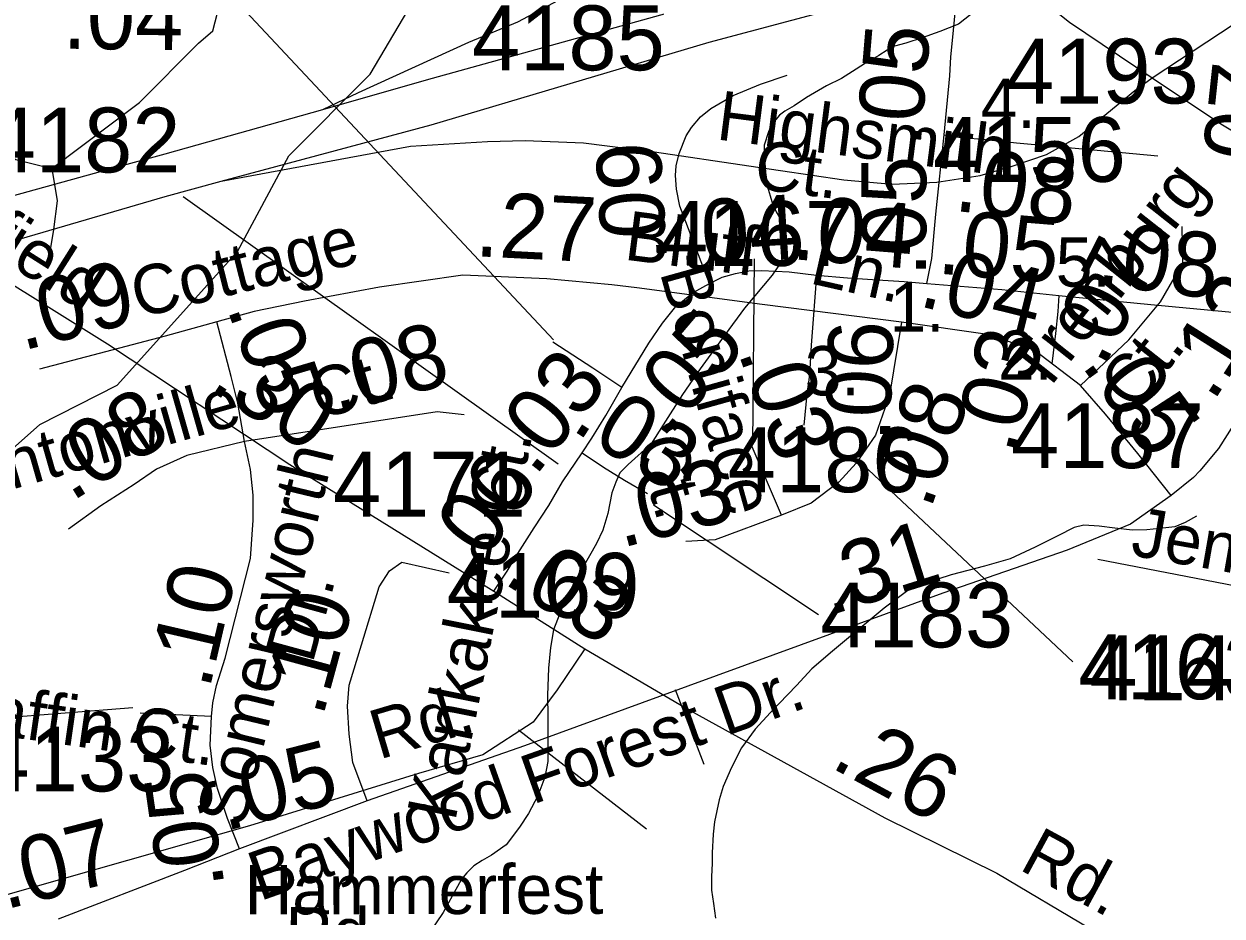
# Model space of a CAD drawing. Extents: x 2169602 to 2449496, y 721995 to 810662.
# Drawn here: x 2399994 to 2402304, y 797480 to 799200 of the extents above; entities that cross this region are included whole.
import ezdxf

# ---------------------------------------------------------------- set-up
doc = ezdxf.new("R2010")
doc.units = 0
doc.layers.add('Default', color=7, linetype='Continuous')

msp = doc.modelspace()

# ---------------------------------------------------------------- linework, layer by layer
at = {"layer": 'Default'}
for p, q in [((2401015, 798590.9), (2400402.5, 799244.8)), ((2401024.2, 798351.5), (2400301.2, 798867.2)), ((2401399.5, 798388.7), (2401403.1, 798747)), ((2401454.8, 798252.7), (2401394.4, 798393.7)), ((2401601.7, 798360.3), (2402016.7, 797970.2)), ((2401208.4, 798273.2), (2401526.1, 798061.4)), ((2401250.1, 797916.9), (2401305, 797773)), ((2400204.2, 797881.5), (2399480.7, 797824.8)), ((2400355.7, 797864.7), (2400218.6, 797871.2)), ((2400947.9, 797839.2), (2401194.8, 797648.1)), ((2400656.1, 797702), (2400409.8, 797609.5))]:
    msp.add_line(p, q, dxfattribs=at)
for points in [[(2402169.9, 799096.4), (2402538.4, 799339.7), (2402692.9, 799436.2), (2402839.7, 799509.5), (2402978.7, 799571.3), (2403152, 799650.1), (2403377.2, 799750.9)], [(2400570.6, 799035.6), (2400639.5, 799067.9), (2400851.8, 799165.2), (2400946.5, 799204.4), (2401034.4, 799251.7), (2401151, 799318.1), (2401302.9, 799415), (2401381.9, 799468.3), (2401537, 799572.3), (2401601.4, 799611.3), (2401611, 799616.6), (2401636.4, 799630.9)], [(2398266.3, 797307.9), (2398373, 797408.5), (2398605.1, 797544.9), (2398705, 797519.8), (2398839.1, 797444.9), (2398972.2, 797422.5), (2399147.1, 797520.7), (2399338, 797556.1), (2399504.1, 797674.1), (2399686.2, 797942.7), (2399826, 798251.5), (2400025.1, 798427.8), (2400174, 798503.5), (2400406.1, 798761.2), (2400505.2, 798946.2), (2400662, 799103.7), (2400836.1, 799398.6), (2400883.4, 799504.9)], [(2400570.6, 799035.6), (2400770.6, 799092.2), (2401528.2, 799303.2), (2401814.1, 799385.9)], [(2400374.3, 798896.9), (2400779.1, 799005.6), (2401315.1, 799164.9), (2401704, 799269.2), (2401876.4, 799319.2)], [(2401876.4, 799319.2), (2401906, 799287.4), (2402010.1, 799203.6), (2402169.9, 799096.4)], [(2401768.8, 798986.2), (2401779.7, 799100.2), (2401781.5, 799136.8), (2401785.3, 799174.8), (2401792.8, 799255.7)], [(2400047.8, 798921.4), (2400216.9, 799049.1), (2400330.8, 799163.1), (2400358.4, 799187.2), (2400372.2, 799239)], [(2401829.9, 799226.1), (2401796.3, 799199.9), (2401760.4, 799185.9), (2401726.4, 799173.6), (2401694.6, 799163.4), (2401672.8, 799157.4), (2401658.7, 799149.4), (2401642.5, 799139.2), (2401616.9, 799124.9), (2401599, 799112.9), (2401570.9, 799094.9), (2401541.4, 799080.7), (2401503.3, 799058.5), (2401479.3, 799042.2), (2401461.4, 799031.9), (2401451.2, 799024.1), (2401437.4, 799008), (2401429.9, 798992.1), (2401421.7, 798966.2), (2401421.9, 798941.8), (2401423.9, 798913.9), (2401428.2, 798886), (2401436.4, 798858.1), (2401444.4, 798838.2), (2401450.6, 798828.3), (2401454.7, 798810.3), (2401460.6, 798784.2), (2401462.9, 798770.1), (2401454.9, 798742.1), (2401437.2, 798716), (2401383.7, 798651.9), (2401346, 798601.6), (2401298, 798535.4), (2401264.2, 798485.4), (2401226.9, 798426.9), (2401203.5, 798390.7), (2401159.4, 798350.8), (2401143.4, 798334.5), (2401135.4, 798316.6), (2401127.8, 798296.3), (2401119.8, 798256.5), (2401110.2, 798224.3), (2401098.3, 798198.1), (2401068.4, 798146.3), (2401056.5, 798126.2), (2401048.7, 798109.9), (2401030.8, 798072), (2401015.2, 798031.8), (2401009.5, 797997.8), (2401005.4, 797957.8), (2401004, 797905.7), (2401004.4, 797863.9), (2401004.4, 797816), (2401004.4, 797777.9), (2400998.6, 797747.9), (2400984.9, 797711.9), (2400967.3, 797677.6), (2400949.4, 797651.5), (2400923.8, 797617.3), (2400895.7, 797597.2), (2400877.5, 797587.3), (2400861.9, 797577.1), (2400847.9, 797563), (2400837.9, 797551.2), (2400830.1, 797537), (2400802.6, 797486.7), (2400776.6, 797448.9)], [(2400374.3, 798896.9), (2400739.4, 798964.9), (2400887.7, 798973.9), (2400960.4, 798975.8), (2401072.8, 798971.3), (2401209.9, 798953.8), (2401391.9, 798926.9), (2401574.8, 798899.5), (2401668, 798891.4), (2401754.3, 798894.9), (2401838.2, 798907.7), (2401899.4, 798925.7), (2401965.6, 798948.4), (2402028.4, 798983.1), (2402136, 799071.9), (2402169.9, 799096.4)], [(2401316.3, 798699.6), (2401278.5, 798796.7), (2401258.9, 798849), (2401252.4, 798881.7), (2401250.2, 798908.3), (2401251.9, 798926.5), (2401257.7, 798950.6), (2401270.8, 798984.3), (2401281.4, 799000.4), (2401298.8, 799021.1), (2401318.4, 799037.4), (2401362, 799062.5), (2401414.4, 799084.3), (2401465.6, 799101.7)], [(2402169.9, 799096.4), (2402302, 799007.8), (2402587.2, 798837.2)], [(2396743.6, 798854.3), (2396822.3, 798824.9), (2396911.3, 798794.5), (2397010.6, 798763), (2397089.3, 798737.9), (2397176.5, 798707), (2397338.6, 798665.8), (2397441.3, 798636.6), (2397595.3, 798606.7), (2397710.3, 798583.7), (2397924.2, 798558.4), (2398099.9, 798543.6), (2398237.8, 798542.2), (2398385, 798547.7), (2398569.6, 798550.5), (2398813.2, 798572.1), (2399008.1, 798607.5), (2399208.3, 798651.5), (2399376.3, 798696), (2399746.2, 798806.6), (2400179.1, 798926.3), (2400266.6, 798949.5), (2400570.6, 799035.6)], [(2399689.4, 798847.6), (2399764.9, 798928.3), (2399820.1, 798983.5), (2399854.6, 798997.3), (2399885.6, 798990.4), (2399937.4, 798962.8), (2399978.8, 798938.6), (2400047.8, 798921.4)], [(2401735.3, 798700), (2401744.9, 798748.2), (2401752.4, 798833.5), (2401768.8, 798986.2)], [(2401768.8, 798986.2), (2401789.3, 798982.7), (2401848.1, 798977.2), (2401908, 798971.3), (2402063.4, 798957.1), (2402180.4, 798946.1)], [(2399571.3, 798950), (2399832.9, 798784.5), (2400155.2, 798583.5), (2400506.8, 798351), (2400900.4, 798106.7)], [(2400047.8, 798921.4), (2400058.2, 798859.2), (2400051.3, 798804), (2400040.9, 798741.8)], [(2399973.8, 798781.8), (2400266.6, 798867.4), (2400374.3, 798896.9)], [(2402587.2, 798837.2), (2402497.2, 798701), (2402363.2, 798485.3), (2402297.2, 798381.6), (2402261.6, 798338.4), (2402249.5, 798325.6), (2402206.3, 798290.7)], [(2402031.5, 798503.1), (2402124.7, 798591.1), (2402185.4, 798664.4), (2402228.8, 798738.7), (2402227.7, 798809.9)], [(2401316.3, 798699.6), (2401340.6, 798711.7), (2401366.1, 798719), (2401391.6, 798723.9), (2401417, 798724.8), (2401469.7, 798722.1), (2401522.2, 798715.8)], [(2401686.4, 798625.4), (2401417.9, 798659), (2401175.8, 798691.5), (2401127.5, 798697.2), (2401002.3, 798708.6), (2400840.7, 798716.1), (2400679.6, 798692.6), (2400535.3, 798665.7), (2400438, 798645.5), (2400365.9, 798625.7)], [(2401147.1, 798499.2), (2401199.2, 798584.4), (2401225.3, 798623.1), (2401251.1, 798655.5), (2401284.5, 798682.3), (2401316.3, 798699.6)], [(2401522.2, 798715.8), (2401516, 798631.2), (2401512.4, 798580.9), (2401508.8, 798523.5), (2401504, 798486.4), (2401498, 798426.6)], [(2401522.2, 798715.8), (2401582.2, 798710.8), (2401639.9, 798706.6), (2401691.4, 798703.4), (2401735.3, 798700)], [(2401735.3, 798700), (2401880, 798688.2), (2401989.6, 798676.3)], [(2401989.6, 798676.3), (2401987.5, 798645.6), (2401983, 798603.1), (2401976.3, 798544.8)], [(2401989.6, 798676.3), (2402166.8, 798659), (2402317.6, 798645), (2402382.1, 798636.8)], [(2400365.9, 798625.7), (2400266.8, 798598.5), (2400024.3, 798534.4)], [(2400419.4, 798395.1), (2400406.8, 798468.7), (2400393.9, 798520.4), (2400365.9, 798625.7)], [(2401686.4, 798625.4), (2401662.9, 798484.4), (2401636, 798407.1), (2401599.1, 798353.4), (2401565.6, 798316.5), (2401511.9, 798276.2), (2401454.8, 798252.7)], [(2402031.5, 798503.1), (2401942.1, 798571.2), (2401852.1, 798601.5), (2401686.4, 798625.4)], [(2401147.1, 798499.2), (2401091.1, 798536.3), (2401013.8, 798586.4)], [(2401070.6, 798373.2), (2401089.2, 798401.5), (2401115.9, 798445.1), (2401147.1, 798499.2)], [(2402206.3, 798290.7), (2402141.9, 798372.2), (2402079.7, 798447.6), (2402031.5, 798503.1)], [(2400842.9, 798446.6), (2400791.2, 798452.1), (2400419.4, 798395.1)], [(2400419.4, 798395.1), (2400308, 798367.8), (2400249.9, 798342), (2400206.9, 798311.9), (2400142.4, 798271.1), (2400080, 798226)], [(2400355.7, 797864.7), (2400358.1, 797891.1), (2400365.3, 797924.6), (2400382, 797977.3), (2400430.8, 798169.6), (2400436.4, 798243.4), (2400436.4, 798291.4), (2400430.8, 798341.3), (2400419.4, 798395.1)], [(2400900.4, 798106.7), (2400925.7, 798145.1), (2400946.8, 798179.2), (2400977.9, 798228.3), (2401006.1, 798271.9), (2401032.8, 798317), (2401070.6, 798373.2)], [(2401070.6, 798373.2), (2401111.6, 798345.4), (2401152, 798320.7), (2401196.2, 798294.5)], [(2402206.3, 798290.7), (2402128, 798235.9), (2402005.5, 798185.6), (2401766, 798102.6), (2401219.6, 797903.3), (2400959.1, 797808), (2400656.1, 797702)], [(2401454.8, 798252.7), (2401327.3, 798205.7), (2401270.2, 798202.3)], [(2402255.1, 798251.1), (2402233.1, 798239), (2402213.4, 798230.6), (2402195.8, 798228.4), (2402159.3, 798224.6), (2402131.6, 798224.3), (2402097.4, 798227.9), (2402067.4, 798232), (2402037.7, 798233.7), (2402019.5, 798229.5), (2401987.5, 798213.3), (2401943.8, 798191.1), (2401896, 798168.7), (2401846, 798154.8), (2401782, 798138.1), (2401732.6, 798122), (2401698.4, 798107.7), (2401652.6, 798073.6), (2401553.2, 797990.9), (2401513.4, 797956.8), (2401483.9, 797924.8), (2401433.8, 797872.3), (2401403.9, 797840.3), (2401377.9, 797804.1), (2401358.4, 797766.1), (2401342.6, 797729.9), (2401334.8, 797703.9), (2401325.4, 797661.9), (2401323.1, 797637.9), (2401321.3, 797601.7), (2401321.3, 797581.8), (2401319.6, 797555.7), (2401319.8, 797529.7), (2401323.7, 797504), (2401327.8, 797475.8)], [(2402883.7, 798013.9), (2402646.7, 798050.5), (2402387.2, 798104.9), (2402064.9, 798167.8)], [(2400656.1, 797702), (2400628.1, 797776.3), (2400621.3, 797830.5), (2400618, 797884.7), (2400621.3, 797925.3), (2400645, 798003.2), (2400678.9, 798115), (2400699.2, 798145.5), (2400722.9, 798162.4), (2400814.3, 798142.1)], [(2400900.4, 798106.7), (2401076, 797995)], [(2401076, 797995), (2401022.2, 797916.5), (2400976.2, 797854.1), (2400879.3, 797790.9), (2400754.9, 797754.7), (2400429.4, 797653.6), (2399840.3, 797487.1), (2399624.7, 797426.4), (2399401.8, 797348.9)], [(2401076, 797995), (2401277.5, 797876.7), (2401654.2, 797669.3), (2401870.3, 797562.5), (2402052.3, 797454.7), (2402178.4, 797384.5), (2402253.8, 797323.8)], [(2400409.8, 797609.5), (2400386.8, 797668.3), (2400367.7, 797725.8), (2400358.1, 797766.5), (2400353.3, 797809.6), (2400355.7, 797864.7)], [(2400409.8, 797609.5), (2400303.8, 797567.7), (2400060.4, 797474)]]:
    msp.add_lwpolyline(points, dxfattribs=at)

# ---------------------------------------------------------------- texts
for s, height, rotation, p in [('.04', 125, 359.2975, (2400068.5, 799152.6)), ('.05', 125, 85.2071, (2401722.8, 798961.8)), ('.07', 125, 83.9019, (2402386.2, 798885.7)), ('Highsmith', 95, 352.7274, (2401327.4, 798977.9)), ('Smithfield', 95, 327.6852, (2399639.5, 798941.2)), ('Ct.', 95, 352.7274, (2401399.3, 798883.2)), ('.09', 125, 93.2961, (2401234.3, 798743.7)), ('.08', 125, 353.0532, (2401785.7, 798840.4)), ('.05', 125, 89.9598, (2401733.8, 798713.4)), ('Trenburg', 95, 51.6181, (2401960, 798482.4)), ('.27', 125, 357.0877, (2400862.6, 798752.5)), ('.04', 125, 3.5695, (2401257.2, 798733.1)), ('.04', 125, 355.365, (2401473, 798746.9)), ('Bluff', 95, 352.7274, (2401149.8, 798746.1)), ('.05', 125, 355.365, (2401753.5, 798719.1)), ('Cottage', 95, 14.1568, (2400214.8, 798632.2)), ('.08', 125, 352.7976, (2402060.1, 798698.6)), ('Ln.', 95, 347.3316, (2401506.6, 798700.6)), ('.07', 125, 62.9413, (2402076.3, 798536.1)), ('.09', 125, 14.2725, (2399991.2, 798569.8)), ('.04', 125, 346.1666, (2401716.4, 798657)), ('Boniface', 95, 285.623, (2401219.9, 798721.5)), ('.12', 125, 57.647, (2402287.3, 798469.5)), ('.05', 125, 49.7039, (2401239.6, 798403.7)), ('.05', 125, 289.6111, (2400385.2, 798652.4)), ('.08', 125, 14.2725, (2400595.7, 798450)), ('.06', 125, 88.1266, (2401663.6, 798393.5)), ('.03', 125, 75.5404, (2401903.9, 798367.6)), ('Ct.', 95, 51.6181, (2402136.1, 798450.7)), ('.30', 125, 327.2921, (2400348, 798496.1)), ('.03', 125, 51.7243, (2400979.4, 798325.5)), ('.03', 125, 289.6111, (2401370.7, 798567.2)), ('.05', 125, 306.2113, (2402031.2, 798542.6)), ('Ct.', 95, 15.9651, (2400561.3, 798436.5)), ('Dantonville', 95, 15.9651, (2399814.3, 798257.3)), ('.08', 125, 31.7981, (2400085.7, 798278)), ('.03', 125, 327.2921, (2401047, 798419.8)), ('.08', 125, 70.5836, (2401742, 798261.7)), ('Kankakee Ct.', 95, 78.6949, (2400825.5, 797660.7)), ('Ct.', 95, 285.623, (2401173.2, 798394)), ('Somersworth', 95, 76.5095, (2400418.7, 797648.9)), ('.06', 125, 54.5682, (2400856.2, 798127.5)), ('.03', 125, 14.2725, (2401146.2, 798189.7)), ('Jennifer Ct.', 95, 350.0561, (2402125.9, 798176.1)), ('.31', 125, 17.4443, (2401547.5, 798059.2)), ('.03', 125, 327.2921, (2400915.7, 798123.8)), ('.10', 125, 76.9395, (2400351.8, 797915)), ('Dr.', 95, 74.751, (2400550.5, 797965.1)), ('.10', 125, 74.7835, (2400570.1, 797861.5)), ('Baffin Ct.', 95, 351.8304, (2399840.9, 797843.5)), ('Baywood Forest Dr.', 95, 19.5099, (2400448.9, 797508.2)), ('Rd.', 95, 16.5568, (2400679, 797781.4)), ('.26', 125, 331.5216, (2401546.7, 797768.1)), ('.05', 125, 14.2725, (2400381.7, 797643.3)), ('.05', 125, 98.2067, (2400381.5, 797536.9)), ('.07', 125, 14.2725, (2399957.6, 797492.1)), ('Rd.', 95, 331.5216, (2401910.8, 797570.8)), ('Hammerfest', 95, 0.1043, (2400419.9, 797483.1)), ('Rd.', 95, 359.1903, (2400497.4, 797402.6))]:
    msp.add_text(s, height=height, rotation=rotation, dxfattribs=at).set_placement(p)
for s, height, p in [('4185', 125, (2400858, 799110.9)), ('4193', 125, (2401887.5, 799046.8)), ('4.', 95, (2401839, 798999.9)), ('4182', 125, (2399924.2, 798914)), ('4156', 125, (2401746.9, 798895.8)), ('4167', 125, (2401220.9, 798733.7)), ('5.', 95, (2401983.8, 798693.6)), ('1.', 95, (2401663.2, 798607.1)), ('2.', 95, (2401872.1, 798514.1)), ('3.', 95, (2401499.7, 798484.1)), ('4187', 125, (2401897.6, 798343.8)), ('4186', 125, (2401351.2, 798297.3)), ('4171', 125, (2400589.9, 798250.2)), ('4169', 125, (2400809.3, 798055.1)), ('4183', 125, (2401529.8, 797998.1)), ('4163', 125, (2402027.3, 797898.1)), ('4149', 125, (2402048.5, 797896.2)), ('4133', 125, (2399912.3, 797720.3))]:
    msp.add_text(s, height=height, dxfattribs=at).set_placement(p)

doc.saveas('drawing.dxf')
